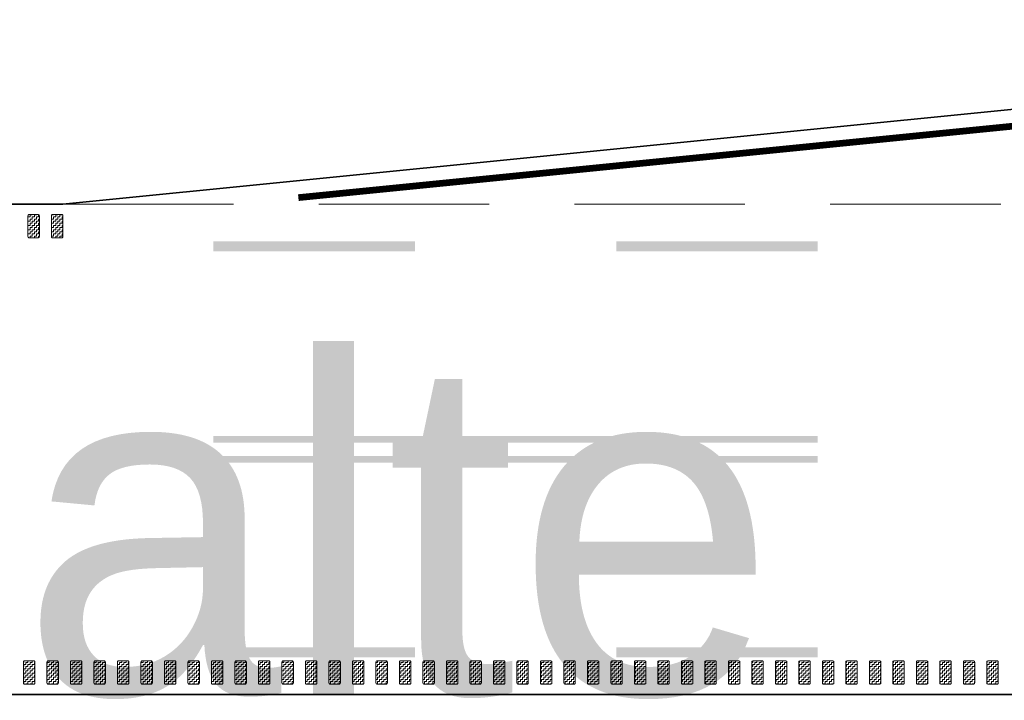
# Model space of a CAD drawing. Header units: metres. Extents: x -699 to 2316, y -1199 to 781.
# Tile 368 of 593: x 769 to 784, y -262 to -252. Entities that reach past the tile are written whole.
import ezdxf

# ---------------------------------------------------------------- set-up
doc = ezdxf.new("R2010")
doc.units = ezdxf.units.M
for name, pattern in [('HIDDENX2', [19.05, 12.7, -6.35]), ('VW-3-3_STREEP', [6, 3, -3]), ('VW-9-3_STREEP', [12, 9, -3])]:
    doc.linetypes.add(name, pattern=pattern)
for name, color, linetype, lineweight in [('N-WA-VW-MARKERING_DYNAMISCH-G', 7, 'Continuous', 35), ('N-WE-VH-KANTVERHARDING-G', 210, 'Continuous', 35), ('N-WE-VW-MARKERING_LANGS_STREEP_33-G', 7, 'VW-3-3_STREEP', 13), ('N-WE-VW-MARKERING_LANGS_STREEP_93-G', 7, 'VW-9-3_STREEP', 13), ('N-WE-VW-MARKERING_LANGS_STREEP_DOORGETROKKEN-G', 7, 'Continuous', 13)]:
    doc.layers.add(name, color=color, linetype=linetype, lineweight=lineweight)
doc.layers.add('X-XX-AL-TEKENBLAD_VIEWPORT-G', color=7, linetype='Continuous', lineweight=18, plot=False)
doc.styles.add('ariel', font='arial.ttf')
pattern_1 = [(180, (0, 0), (-0.03175, -0.03175), [0.03175, -0.03175]), (270, (-0.03175, 0), (0.03175, -0.03175), [0.03175, -0.03175])]

msp = doc.modelspace()

# ---------------------------------------------------------------- hatches: boundary and pattern name
at = {"layer": 'N-WA-VW-MARKERING_DYNAMISCH-G', "lineweight": 9}
h = msp.add_hatch(dxfattribs=at)
h.set_pattern_fill('ZIGZAG', color=8, scale=0.01, angle=180, style=0)
h.set_pattern_definition(pattern_1)
edge = h.paths.add_edge_path()
edge.add_line((769.0688, -255.2327), (769.1988, -255.2327))
edge.add_arc((769.1988, -255.2127), 0.02, 270, 360)
edge.add_line((769.2188, -255.2127), (769.2188, -254.9027))
edge.add_arc((769.1988, -254.9027), 0.02, 0, 90)
edge.add_line((769.1988, -254.8827), (769.0688, -254.8827))
edge.add_arc((769.0688, -254.9027), 0.02, 90, 180)
edge.add_line((769.0488, -254.9027), (769.0488, -255.2127))
edge.add_arc((769.0688, -255.2127), 0.02, 180, 270)
h = msp.add_hatch(dxfattribs=at)
h.set_pattern_fill('ZIGZAG', color=8, scale=0.01, angle=180, style=0)
h.set_pattern_definition(pattern_1)
edge = h.paths.add_edge_path()
edge.add_line((769.4188, -255.2327), (769.5488, -255.2327))
edge.add_arc((769.5488, -255.2127), 0.02, 270, 360)
edge.add_line((769.5688, -255.2127), (769.5688, -254.9027))
edge.add_arc((769.5488, -254.9027), 0.02, 0, 90)
edge.add_line((769.5488, -254.8827), (769.4188, -254.8827))
edge.add_arc((769.4188, -254.9027), 0.02, 90, 180)
edge.add_line((769.3988, -254.9027), (769.3988, -255.2127))
edge.add_arc((769.4188, -255.2127), 0.02, 180, 270)
h = msp.add_hatch(dxfattribs=at)
h.set_pattern_fill('ZIGZAG', color=8, scale=0.01, angle=180, style=0)
h.set_pattern_definition(pattern_1)
edge = h.paths.add_edge_path()
edge.add_line((769.0017, -261.5327), (769.1317, -261.5327))
edge.add_arc((769.1317, -261.5527), 0.02, 0, 90, ccw=False)
edge.add_line((769.1517, -261.5527), (769.1517, -261.8627))
edge.add_arc((769.1317, -261.8627), 0.02, 270, 360, ccw=False)
edge.add_line((769.1317, -261.8827), (769.0017, -261.8827))
edge.add_arc((769.0017, -261.8627), 0.02, 180, 270, ccw=False)
edge.add_line((768.9817, -261.8627), (768.9817, -261.5527))
edge.add_arc((769.0017, -261.5527), 0.02, 90, 180, ccw=False)
h = msp.add_hatch(dxfattribs=at)
h.set_pattern_fill('ZIGZAG', color=8, scale=0.01, angle=180, style=0)
h.set_pattern_definition(pattern_1)
edge = h.paths.add_edge_path()
edge.add_line((769.3517, -261.5327), (769.4817, -261.5327))
edge.add_arc((769.4817, -261.5527), 0.02, 0, 90, ccw=False)
edge.add_line((769.5017, -261.5527), (769.5017, -261.8627))
edge.add_arc((769.4817, -261.8627), 0.02, 270, 360, ccw=False)
edge.add_line((769.4817, -261.8827), (769.3517, -261.8827))
edge.add_arc((769.3517, -261.8627), 0.02, 180, 270, ccw=False)
edge.add_line((769.3317, -261.8627), (769.3317, -261.5527))
edge.add_arc((769.3517, -261.5527), 0.02, 90, 180, ccw=False)
h = msp.add_hatch(dxfattribs=at)
h.set_pattern_fill('ZIGZAG', color=8, scale=0.01, angle=180, style=0)
h.set_pattern_definition(pattern_1)
edge = h.paths.add_edge_path()
edge.add_line((769.7017, -261.5327), (769.8317, -261.5327))
edge.add_arc((769.8317, -261.5527), 0.02, 0, 90, ccw=False)
edge.add_line((769.8517, -261.5527), (769.8517, -261.8627))
edge.add_arc((769.8317, -261.8627), 0.02, 270, 360, ccw=False)
edge.add_line((769.8317, -261.8827), (769.7017, -261.8827))
edge.add_arc((769.7017, -261.8627), 0.02, 180, 270, ccw=False)
edge.add_line((769.6817, -261.8627), (769.6817, -261.5527))
edge.add_arc((769.7017, -261.5527), 0.02, 90, 180, ccw=False)
h = msp.add_hatch(dxfattribs=at)
h.set_pattern_fill('ZIGZAG', color=8, scale=0.01, angle=180, style=0)
h.set_pattern_definition(pattern_1)
edge = h.paths.add_edge_path()
edge.add_line((770.0517, -261.5327), (770.1817, -261.5327))
edge.add_arc((770.1817, -261.5527), 0.02, 0, 90, ccw=False)
edge.add_line((770.2017, -261.5527), (770.2017, -261.8627))
edge.add_arc((770.1817, -261.8627), 0.02, 270, 360, ccw=False)
edge.add_line((770.1817, -261.8827), (770.0517, -261.8827))
edge.add_arc((770.0517, -261.8627), 0.02, 180, 270, ccw=False)
edge.add_line((770.0317, -261.8627), (770.0317, -261.5527))
edge.add_arc((770.0517, -261.5527), 0.02, 90, 180, ccw=False)
h = msp.add_hatch(dxfattribs=at)
h.set_pattern_fill('ZIGZAG', color=8, scale=0.01, angle=180, style=0)
h.set_pattern_definition(pattern_1)
edge = h.paths.add_edge_path()
edge.add_line((770.4017, -261.5327), (770.5317, -261.5327))
edge.add_arc((770.5317, -261.5527), 0.02, 0, 90, ccw=False)
edge.add_line((770.5517, -261.5527), (770.5517, -261.8627))
edge.add_arc((770.5317, -261.8627), 0.02, 270, 360, ccw=False)
edge.add_line((770.5317, -261.8827), (770.4017, -261.8827))
edge.add_arc((770.4017, -261.8627), 0.02, 180, 270, ccw=False)
edge.add_line((770.3817, -261.8627), (770.3817, -261.5527))
edge.add_arc((770.4017, -261.5527), 0.02, 90, 180, ccw=False)
h = msp.add_hatch(dxfattribs=at)
h.set_pattern_fill('ZIGZAG', color=8, scale=0.01, angle=180, style=0)
h.set_pattern_definition(pattern_1)
edge = h.paths.add_edge_path()
edge.add_line((770.7517, -261.5327), (770.8817, -261.5327))
edge.add_arc((770.8817, -261.5527), 0.02, 0, 90, ccw=False)
edge.add_line((770.9017, -261.5527), (770.9017, -261.8627))
edge.add_arc((770.8817, -261.8627), 0.02, 270, 360, ccw=False)
edge.add_line((770.8817, -261.8827), (770.7517, -261.8827))
edge.add_arc((770.7517, -261.8627), 0.02, 180, 270, ccw=False)
edge.add_line((770.7317, -261.8627), (770.7317, -261.5527))
edge.add_arc((770.7517, -261.5527), 0.02, 90, 180, ccw=False)
h = msp.add_hatch(dxfattribs=at)
h.set_pattern_fill('ZIGZAG', color=8, scale=0.01, angle=180, style=0)
h.set_pattern_definition(pattern_1)
edge = h.paths.add_edge_path()
edge.add_line((771.1017, -261.5327), (771.2317, -261.5327))
edge.add_arc((771.2317, -261.5527), 0.02, 0, 90, ccw=False)
edge.add_line((771.2517, -261.5527), (771.2517, -261.8627))
edge.add_arc((771.2317, -261.8627), 0.02, 270, 360, ccw=False)
edge.add_line((771.2317, -261.8827), (771.1017, -261.8827))
edge.add_arc((771.1017, -261.8627), 0.02, 180, 270, ccw=False)
edge.add_line((771.0817, -261.8627), (771.0817, -261.5527))
edge.add_arc((771.1017, -261.5527), 0.02, 90, 180, ccw=False)
h = msp.add_hatch(dxfattribs=at)
h.set_pattern_fill('ZIGZAG', color=8, scale=0.01, angle=180, style=0)
h.set_pattern_definition(pattern_1)
edge = h.paths.add_edge_path()
edge.add_line((771.4517, -261.5327), (771.5817, -261.5327))
edge.add_arc((771.5817, -261.5527), 0.02, 0, 90, ccw=False)
edge.add_line((771.6017, -261.5527), (771.6017, -261.8627))
edge.add_arc((771.5817, -261.8627), 0.02, 270, 360, ccw=False)
edge.add_line((771.5817, -261.8827), (771.4517, -261.8827))
edge.add_arc((771.4517, -261.8627), 0.02, 180, 270, ccw=False)
edge.add_line((771.4317, -261.8627), (771.4317, -261.5527))
edge.add_arc((771.4517, -261.5527), 0.02, 90, 180, ccw=False)
h = msp.add_hatch(dxfattribs=at)
h.set_pattern_fill('ZIGZAG', color=8, scale=0.01, angle=180, style=0)
h.set_pattern_definition(pattern_1)
edge = h.paths.add_edge_path()
edge.add_line((771.8017, -261.5327), (771.9317, -261.5327))
edge.add_arc((771.9317, -261.5527), 0.02, 0, 90, ccw=False)
edge.add_line((771.9517, -261.5527), (771.9517, -261.8627))
edge.add_arc((771.9317, -261.8627), 0.02, 270, 360, ccw=False)
edge.add_line((771.9317, -261.8827), (771.8017, -261.8827))
edge.add_arc((771.8017, -261.8627), 0.02, 180, 270, ccw=False)
edge.add_line((771.7817, -261.8627), (771.7817, -261.5527))
edge.add_arc((771.8017, -261.5527), 0.02, 90, 180, ccw=False)
h = msp.add_hatch(dxfattribs=at)
h.set_pattern_fill('ZIGZAG', color=8, scale=0.01, angle=180, style=0)
h.set_pattern_definition(pattern_1)
edge = h.paths.add_edge_path()
edge.add_line((772.1517, -261.5327), (772.2817, -261.5327))
edge.add_arc((772.2817, -261.5527), 0.02, 0, 90, ccw=False)
edge.add_line((772.3017, -261.5527), (772.3017, -261.8627))
edge.add_arc((772.2817, -261.8627), 0.02, 270, 360, ccw=False)
edge.add_line((772.2817, -261.8827), (772.1517, -261.8827))
edge.add_arc((772.1517, -261.8627), 0.02, 180, 270, ccw=False)
edge.add_line((772.1317, -261.8627), (772.1317, -261.5527))
edge.add_arc((772.1517, -261.5527), 0.02, 90, 180, ccw=False)
h = msp.add_hatch(dxfattribs=at)
h.set_pattern_fill('ZIGZAG', color=8, scale=0.01, angle=180, style=0)
h.set_pattern_definition(pattern_1)
edge = h.paths.add_edge_path()
edge.add_line((772.5017, -261.5327), (772.6317, -261.5327))
edge.add_arc((772.6317, -261.5527), 0.02, 0, 90, ccw=False)
edge.add_line((772.6517, -261.5527), (772.6517, -261.8627))
edge.add_arc((772.6317, -261.8627), 0.02, 270, 360, ccw=False)
edge.add_line((772.6317, -261.8827), (772.5017, -261.8827))
edge.add_arc((772.5017, -261.8627), 0.02, 180, 270, ccw=False)
edge.add_line((772.4817, -261.8627), (772.4817, -261.5527))
edge.add_arc((772.5017, -261.5527), 0.02, 90, 180, ccw=False)
h = msp.add_hatch(dxfattribs=at)
h.set_pattern_fill('ZIGZAG', color=8, scale=0.01, angle=180, style=0)
h.set_pattern_definition(pattern_1)
edge = h.paths.add_edge_path()
edge.add_line((772.8517, -261.5327), (772.9817, -261.5327))
edge.add_arc((772.9817, -261.5527), 0.02, 0, 90, ccw=False)
edge.add_line((773.0017, -261.5527), (773.0017, -261.8627))
edge.add_arc((772.9817, -261.8627), 0.02, 270, 360, ccw=False)
edge.add_line((772.9817, -261.8827), (772.8517, -261.8827))
edge.add_arc((772.8517, -261.8627), 0.02, 180, 270, ccw=False)
edge.add_line((772.8317, -261.8627), (772.8317, -261.5527))
edge.add_arc((772.8517, -261.5527), 0.02, 90, 180, ccw=False)
h = msp.add_hatch(dxfattribs=at)
h.set_pattern_fill('ZIGZAG', color=8, scale=0.01, angle=180, style=0)
h.set_pattern_definition(pattern_1)
edge = h.paths.add_edge_path()
edge.add_line((773.2017, -261.5327), (773.3317, -261.5327))
edge.add_arc((773.3317, -261.5527), 0.02, 0, 90, ccw=False)
edge.add_line((773.3517, -261.5527), (773.3517, -261.8627))
edge.add_arc((773.3317, -261.8627), 0.02, 270, 360, ccw=False)
edge.add_line((773.3317, -261.8827), (773.2017, -261.8827))
edge.add_arc((773.2017, -261.8627), 0.02, 180, 270, ccw=False)
edge.add_line((773.1817, -261.8627), (773.1817, -261.5527))
edge.add_arc((773.2017, -261.5527), 0.02, 90, 180, ccw=False)
h = msp.add_hatch(dxfattribs=at)
h.set_pattern_fill('ZIGZAG', color=8, scale=0.01, angle=180, style=0)
h.set_pattern_definition(pattern_1)
edge = h.paths.add_edge_path()
edge.add_line((773.5517, -261.5327), (773.6817, -261.5327))
edge.add_arc((773.6817, -261.5527), 0.02, 0, 90, ccw=False)
edge.add_line((773.7017, -261.5527), (773.7017, -261.8627))
edge.add_arc((773.6817, -261.8627), 0.02, 270, 360, ccw=False)
edge.add_line((773.6817, -261.8827), (773.5517, -261.8827))
edge.add_arc((773.5517, -261.8627), 0.02, 180, 270, ccw=False)
edge.add_line((773.5317, -261.8627), (773.5317, -261.5527))
edge.add_arc((773.5517, -261.5527), 0.02, 90, 180, ccw=False)
h = msp.add_hatch(dxfattribs=at)
h.set_pattern_fill('ZIGZAG', color=8, scale=0.01, angle=180, style=0)
h.set_pattern_definition(pattern_1)
edge = h.paths.add_edge_path()
edge.add_line((773.9017, -261.5327), (774.0317, -261.5327))
edge.add_arc((774.0317, -261.5527), 0.02, 0, 90, ccw=False)
edge.add_line((774.0517, -261.5527), (774.0517, -261.8627))
edge.add_arc((774.0317, -261.8627), 0.02, 270, 360, ccw=False)
edge.add_line((774.0317, -261.8827), (773.9017, -261.8827))
edge.add_arc((773.9017, -261.8627), 0.02, 180, 270, ccw=False)
edge.add_line((773.8817, -261.8627), (773.8817, -261.5527))
edge.add_arc((773.9017, -261.5527), 0.02, 90, 180, ccw=False)
h = msp.add_hatch(dxfattribs=at)
h.set_pattern_fill('ZIGZAG', color=8, scale=0.01, angle=180, style=0)
h.set_pattern_definition(pattern_1)
edge = h.paths.add_edge_path()
edge.add_line((774.2517, -261.5327), (774.3817, -261.5327))
edge.add_arc((774.3817, -261.5527), 0.02, 0, 90, ccw=False)
edge.add_line((774.4017, -261.5527), (774.4017, -261.8627))
edge.add_arc((774.3817, -261.8627), 0.02, 270, 360, ccw=False)
edge.add_line((774.3817, -261.8827), (774.2517, -261.8827))
edge.add_arc((774.2517, -261.8627), 0.02, 180, 270, ccw=False)
edge.add_line((774.2317, -261.8627), (774.2317, -261.5527))
edge.add_arc((774.2517, -261.5527), 0.02, 90, 180, ccw=False)
h = msp.add_hatch(dxfattribs=at)
h.set_pattern_fill('ZIGZAG', color=8, scale=0.01, angle=180, style=0)
h.set_pattern_definition(pattern_1)
edge = h.paths.add_edge_path()
edge.add_line((774.6017, -261.5327), (774.7317, -261.5327))
edge.add_arc((774.7317, -261.5527), 0.02, 0, 90, ccw=False)
edge.add_line((774.7517, -261.5527), (774.7517, -261.8627))
edge.add_arc((774.7317, -261.8627), 0.02, 270, 360, ccw=False)
edge.add_line((774.7317, -261.8827), (774.6017, -261.8827))
edge.add_arc((774.6017, -261.8627), 0.02, 180, 270, ccw=False)
edge.add_line((774.5817, -261.8627), (774.5817, -261.5527))
edge.add_arc((774.6017, -261.5527), 0.02, 90, 180, ccw=False)
h = msp.add_hatch(dxfattribs=at)
h.set_pattern_fill('ZIGZAG', color=8, scale=0.01, angle=180, style=0)
h.set_pattern_definition(pattern_1)
edge = h.paths.add_edge_path()
edge.add_line((774.9517, -261.5327), (775.0817, -261.5327))
edge.add_arc((775.0817, -261.5527), 0.02, 0, 90, ccw=False)
edge.add_line((775.1017, -261.5527), (775.1017, -261.8627))
edge.add_arc((775.0817, -261.8627), 0.02, 270, 360, ccw=False)
edge.add_line((775.0817, -261.8827), (774.9517, -261.8827))
edge.add_arc((774.9517, -261.8627), 0.02, 180, 270, ccw=False)
edge.add_line((774.9317, -261.8627), (774.9317, -261.5527))
edge.add_arc((774.9517, -261.5527), 0.02, 90, 180, ccw=False)
h = msp.add_hatch(dxfattribs=at)
h.set_pattern_fill('ZIGZAG', color=8, scale=0.01, angle=180, style=0)
h.set_pattern_definition(pattern_1)
edge = h.paths.add_edge_path()
edge.add_line((775.3017, -261.5327), (775.4317, -261.5327))
edge.add_arc((775.4317, -261.5527), 0.02, 0, 90, ccw=False)
edge.add_line((775.4517, -261.5527), (775.4517, -261.8627))
edge.add_arc((775.4317, -261.8627), 0.02, 270, 360, ccw=False)
edge.add_line((775.4317, -261.8827), (775.3017, -261.8827))
edge.add_arc((775.3017, -261.8627), 0.02, 180, 270, ccw=False)
edge.add_line((775.2817, -261.8627), (775.2817, -261.5527))
edge.add_arc((775.3017, -261.5527), 0.02, 90, 180, ccw=False)
h = msp.add_hatch(dxfattribs=at)
h.set_pattern_fill('ZIGZAG', color=8, scale=0.01, angle=180, style=0)
h.set_pattern_definition(pattern_1)
edge = h.paths.add_edge_path()
edge.add_line((775.6517, -261.5327), (775.7817, -261.5327))
edge.add_arc((775.7817, -261.5527), 0.02, 0, 90, ccw=False)
edge.add_line((775.8017, -261.5527), (775.8017, -261.8627))
edge.add_arc((775.7817, -261.8627), 0.02, 270, 360, ccw=False)
edge.add_line((775.7817, -261.8827), (775.6517, -261.8827))
edge.add_arc((775.6517, -261.8627), 0.02, 180, 270, ccw=False)
edge.add_line((775.6317, -261.8627), (775.6317, -261.5527))
edge.add_arc((775.6517, -261.5527), 0.02, 90, 180, ccw=False)
h = msp.add_hatch(dxfattribs=at)
h.set_pattern_fill('ZIGZAG', color=8, scale=0.01, angle=180, style=0)
h.set_pattern_definition(pattern_1)
edge = h.paths.add_edge_path()
edge.add_line((776.0017, -261.5327), (776.1317, -261.5327))
edge.add_arc((776.1317, -261.5527), 0.02, 0, 90, ccw=False)
edge.add_line((776.1517, -261.5527), (776.1517, -261.8627))
edge.add_arc((776.1317, -261.8627), 0.02, 270, 360, ccw=False)
edge.add_line((776.1317, -261.8827), (776.0017, -261.8827))
edge.add_arc((776.0017, -261.8627), 0.02, 180, 270, ccw=False)
edge.add_line((775.9817, -261.8627), (775.9817, -261.5527))
edge.add_arc((776.0017, -261.5527), 0.02, 90, 180, ccw=False)
h = msp.add_hatch(dxfattribs=at)
h.set_pattern_fill('ZIGZAG', color=8, scale=0.01, angle=180, style=0)
h.set_pattern_definition(pattern_1)
edge = h.paths.add_edge_path()
edge.add_line((776.3517, -261.5327), (776.4817, -261.5327))
edge.add_arc((776.4817, -261.5527), 0.02, 0, 90, ccw=False)
edge.add_line((776.5017, -261.5527), (776.5017, -261.8627))
edge.add_arc((776.4817, -261.8627), 0.02, 270, 360, ccw=False)
edge.add_line((776.4817, -261.8827), (776.3517, -261.8827))
edge.add_arc((776.3517, -261.8627), 0.02, 180, 270, ccw=False)
edge.add_line((776.3317, -261.8627), (776.3317, -261.5527))
edge.add_arc((776.3517, -261.5527), 0.02, 90, 180, ccw=False)
h = msp.add_hatch(dxfattribs=at)
h.set_pattern_fill('ZIGZAG', color=8, scale=0.01, angle=180, style=0)
h.set_pattern_definition(pattern_1)
edge = h.paths.add_edge_path()
edge.add_line((776.7017, -261.5327), (776.8317, -261.5327))
edge.add_arc((776.8317, -261.5527), 0.02, 0, 90, ccw=False)
edge.add_line((776.8517, -261.5527), (776.8517, -261.8627))
edge.add_arc((776.8317, -261.8627), 0.02, 270, 360, ccw=False)
edge.add_line((776.8317, -261.8827), (776.7017, -261.8827))
edge.add_arc((776.7017, -261.8627), 0.02, 180, 270, ccw=False)
edge.add_line((776.6817, -261.8627), (776.6817, -261.5527))
edge.add_arc((776.7017, -261.5527), 0.02, 90, 180, ccw=False)
h = msp.add_hatch(dxfattribs=at)
h.set_pattern_fill('ZIGZAG', color=8, scale=0.01, angle=180, style=0)
h.set_pattern_definition(pattern_1)
edge = h.paths.add_edge_path()
edge.add_line((777.0517, -261.5327), (777.1817, -261.5327))
edge.add_arc((777.1817, -261.5527), 0.02, 0, 90, ccw=False)
edge.add_line((777.2017, -261.5527), (777.2017, -261.8627))
edge.add_arc((777.1817, -261.8627), 0.02, 270, 360, ccw=False)
edge.add_line((777.1817, -261.8827), (777.0517, -261.8827))
edge.add_arc((777.0517, -261.8627), 0.02, 180, 270, ccw=False)
edge.add_line((777.0317, -261.8627), (777.0317, -261.5527))
edge.add_arc((777.0517, -261.5527), 0.02, 90, 180, ccw=False)
h = msp.add_hatch(dxfattribs=at)
h.set_pattern_fill('ZIGZAG', color=8, scale=0.01, angle=180, style=0)
h.set_pattern_definition(pattern_1)
edge = h.paths.add_edge_path()
edge.add_line((777.4017, -261.5327), (777.5317, -261.5327))
edge.add_arc((777.5317, -261.5527), 0.02, 0, 90, ccw=False)
edge.add_line((777.5517, -261.5527), (777.5517, -261.8627))
edge.add_arc((777.5317, -261.8627), 0.02, 270, 360, ccw=False)
edge.add_line((777.5317, -261.8827), (777.4017, -261.8827))
edge.add_arc((777.4017, -261.8627), 0.02, 180, 270, ccw=False)
edge.add_line((777.3817, -261.8627), (777.3817, -261.5527))
edge.add_arc((777.4017, -261.5527), 0.02, 90, 180, ccw=False)
h = msp.add_hatch(dxfattribs=at)
h.set_pattern_fill('ZIGZAG', color=8, scale=0.01, angle=180, style=0)
h.set_pattern_definition(pattern_1)
edge = h.paths.add_edge_path()
edge.add_line((777.7517, -261.5327), (777.8817, -261.5327))
edge.add_arc((777.8817, -261.5527), 0.02, 0, 90, ccw=False)
edge.add_line((777.9017, -261.5527), (777.9017, -261.8627))
edge.add_arc((777.8817, -261.8627), 0.02, 270, 360, ccw=False)
edge.add_line((777.8817, -261.8827), (777.7517, -261.8827))
edge.add_arc((777.7517, -261.8627), 0.02, 180, 270, ccw=False)
edge.add_line((777.7317, -261.8627), (777.7317, -261.5527))
edge.add_arc((777.7517, -261.5527), 0.02, 90, 180, ccw=False)
h = msp.add_hatch(dxfattribs=at)
h.set_pattern_fill('ZIGZAG', color=8, scale=0.01, angle=180, style=0)
h.set_pattern_definition(pattern_1)
edge = h.paths.add_edge_path()
edge.add_line((778.1017, -261.5327), (778.2317, -261.5327))
edge.add_arc((778.2317, -261.5527), 0.02, 0, 90, ccw=False)
edge.add_line((778.2517, -261.5527), (778.2517, -261.8627))
edge.add_arc((778.2317, -261.8627), 0.02, 270, 360, ccw=False)
edge.add_line((778.2317, -261.8827), (778.1017, -261.8827))
edge.add_arc((778.1017, -261.8627), 0.02, 180, 270, ccw=False)
edge.add_line((778.0817, -261.8627), (778.0817, -261.5527))
edge.add_arc((778.1017, -261.5527), 0.02, 90, 180, ccw=False)
h = msp.add_hatch(dxfattribs=at)
h.set_pattern_fill('ZIGZAG', color=8, scale=0.01, angle=180, style=0)
h.set_pattern_definition(pattern_1)
edge = h.paths.add_edge_path()
edge.add_line((778.4517, -261.5327), (778.5817, -261.5327))
edge.add_arc((778.5817, -261.5527), 0.02, 0, 90, ccw=False)
edge.add_line((778.6017, -261.5527), (778.6017, -261.8627))
edge.add_arc((778.5817, -261.8627), 0.02, 270, 360, ccw=False)
edge.add_line((778.5817, -261.8827), (778.4517, -261.8827))
edge.add_arc((778.4517, -261.8627), 0.02, 180, 270, ccw=False)
edge.add_line((778.4317, -261.8627), (778.4317, -261.5527))
edge.add_arc((778.4517, -261.5527), 0.02, 90, 180, ccw=False)
h = msp.add_hatch(dxfattribs=at)
h.set_pattern_fill('ZIGZAG', color=8, scale=0.01, angle=180, style=0)
h.set_pattern_definition(pattern_1)
edge = h.paths.add_edge_path()
edge.add_line((778.8017, -261.5327), (778.9317, -261.5327))
edge.add_arc((778.9317, -261.5527), 0.02, 0, 90, ccw=False)
edge.add_line((778.9517, -261.5527), (778.9517, -261.8627))
edge.add_arc((778.9317, -261.8627), 0.02, 270, 360, ccw=False)
edge.add_line((778.9317, -261.8827), (778.8017, -261.8827))
edge.add_arc((778.8017, -261.8627), 0.02, 180, 270, ccw=False)
edge.add_line((778.7817, -261.8627), (778.7817, -261.5527))
edge.add_arc((778.8017, -261.5527), 0.02, 90, 180, ccw=False)
h = msp.add_hatch(dxfattribs=at)
h.set_pattern_fill('ZIGZAG', color=8, scale=0.01, angle=180, style=0)
h.set_pattern_definition(pattern_1)
edge = h.paths.add_edge_path()
edge.add_line((779.1517, -261.5327), (779.2817, -261.5327))
edge.add_arc((779.2817, -261.5527), 0.02, 0, 90, ccw=False)
edge.add_line((779.3017, -261.5527), (779.3017, -261.8627))
edge.add_arc((779.2817, -261.8627), 0.02, 270, 360, ccw=False)
edge.add_line((779.2817, -261.8827), (779.1517, -261.8827))
edge.add_arc((779.1517, -261.8627), 0.02, 180, 270, ccw=False)
edge.add_line((779.1317, -261.8627), (779.1317, -261.5527))
edge.add_arc((779.1517, -261.5527), 0.02, 90, 180, ccw=False)
h = msp.add_hatch(dxfattribs=at)
h.set_pattern_fill('ZIGZAG', color=8, scale=0.01, angle=180, style=0)
h.set_pattern_definition(pattern_1)
edge = h.paths.add_edge_path()
edge.add_line((779.5017, -261.5327), (779.6317, -261.5327))
edge.add_arc((779.6317, -261.5527), 0.02, 0, 90, ccw=False)
edge.add_line((779.6517, -261.5527), (779.6517, -261.8627))
edge.add_arc((779.6317, -261.8627), 0.02, 270, 360, ccw=False)
edge.add_line((779.6317, -261.8827), (779.5017, -261.8827))
edge.add_arc((779.5017, -261.8627), 0.02, 180, 270, ccw=False)
edge.add_line((779.4817, -261.8627), (779.4817, -261.5527))
edge.add_arc((779.5017, -261.5527), 0.02, 90, 180, ccw=False)
h = msp.add_hatch(dxfattribs=at)
h.set_pattern_fill('ZIGZAG', color=8, scale=0.01, angle=180, style=0)
h.set_pattern_definition(pattern_1)
edge = h.paths.add_edge_path()
edge.add_line((779.8517, -261.5327), (779.9817, -261.5327))
edge.add_arc((779.9817, -261.5527), 0.02, 0, 90, ccw=False)
edge.add_line((780.0017, -261.5527), (780.0017, -261.8627))
edge.add_arc((779.9817, -261.8627), 0.02, 270, 360, ccw=False)
edge.add_line((779.9817, -261.8827), (779.8517, -261.8827))
edge.add_arc((779.8517, -261.8627), 0.02, 180, 270, ccw=False)
edge.add_line((779.8317, -261.8627), (779.8317, -261.5527))
edge.add_arc((779.8517, -261.5527), 0.02, 90, 180, ccw=False)
h = msp.add_hatch(dxfattribs=at)
h.set_pattern_fill('ZIGZAG', color=8, scale=0.01, angle=180, style=0)
h.set_pattern_definition(pattern_1)
edge = h.paths.add_edge_path()
edge.add_line((780.2017, -261.5327), (780.3317, -261.5327))
edge.add_arc((780.3317, -261.5527), 0.02, 0, 90, ccw=False)
edge.add_line((780.3517, -261.5527), (780.3517, -261.8627))
edge.add_arc((780.3317, -261.8627), 0.02, 270, 360, ccw=False)
edge.add_line((780.3317, -261.8827), (780.2017, -261.8827))
edge.add_arc((780.2017, -261.8627), 0.02, 180, 270, ccw=False)
edge.add_line((780.1817, -261.8627), (780.1817, -261.5527))
edge.add_arc((780.2017, -261.5527), 0.02, 90, 180, ccw=False)
h = msp.add_hatch(dxfattribs=at)
h.set_pattern_fill('ZIGZAG', color=8, scale=0.01, angle=180, style=0)
h.set_pattern_definition(pattern_1)
edge = h.paths.add_edge_path()
edge.add_line((780.5517, -261.5327), (780.6817, -261.5327))
edge.add_arc((780.6817, -261.5527), 0.02, 0, 90, ccw=False)
edge.add_line((780.7017, -261.5527), (780.7017, -261.8627))
edge.add_arc((780.6817, -261.8627), 0.02, 270, 360, ccw=False)
edge.add_line((780.6817, -261.8827), (780.5517, -261.8827))
edge.add_arc((780.5517, -261.8627), 0.02, 180, 270, ccw=False)
edge.add_line((780.5317, -261.8627), (780.5317, -261.5527))
edge.add_arc((780.5517, -261.5527), 0.02, 90, 180, ccw=False)
h = msp.add_hatch(dxfattribs=at)
h.set_pattern_fill('ZIGZAG', color=8, scale=0.01, angle=180, style=0)
h.set_pattern_definition(pattern_1)
edge = h.paths.add_edge_path()
edge.add_line((780.9017, -261.5327), (781.0317, -261.5327))
edge.add_arc((781.0317, -261.5527), 0.02, 0, 90, ccw=False)
edge.add_line((781.0517, -261.5527), (781.0517, -261.8627))
edge.add_arc((781.0317, -261.8627), 0.02, 270, 360, ccw=False)
edge.add_line((781.0317, -261.8827), (780.9017, -261.8827))
edge.add_arc((780.9017, -261.8627), 0.02, 180, 270, ccw=False)
edge.add_line((780.8817, -261.8627), (780.8817, -261.5527))
edge.add_arc((780.9017, -261.5527), 0.02, 90, 180, ccw=False)
h = msp.add_hatch(dxfattribs=at)
h.set_pattern_fill('ZIGZAG', color=8, scale=0.01, angle=180, style=0)
h.set_pattern_definition(pattern_1)
edge = h.paths.add_edge_path()
edge.add_line((781.2517, -261.5327), (781.3817, -261.5327))
edge.add_arc((781.3817, -261.5527), 0.02, 0, 90, ccw=False)
edge.add_line((781.4017, -261.5527), (781.4017, -261.8627))
edge.add_arc((781.3817, -261.8627), 0.02, 270, 360, ccw=False)
edge.add_line((781.3817, -261.8827), (781.2517, -261.8827))
edge.add_arc((781.2517, -261.8627), 0.02, 180, 270, ccw=False)
edge.add_line((781.2317, -261.8627), (781.2317, -261.5527))
edge.add_arc((781.2517, -261.5527), 0.02, 90, 180, ccw=False)
h = msp.add_hatch(dxfattribs=at)
h.set_pattern_fill('ZIGZAG', color=8, scale=0.01, angle=180, style=0)
h.set_pattern_definition(pattern_1)
edge = h.paths.add_edge_path()
edge.add_line((781.6017, -261.5327), (781.7317, -261.5327))
edge.add_arc((781.7317, -261.5527), 0.02, 0, 90, ccw=False)
edge.add_line((781.7517, -261.5527), (781.7517, -261.8627))
edge.add_arc((781.7317, -261.8627), 0.02, 270, 360, ccw=False)
edge.add_line((781.7317, -261.8827), (781.6017, -261.8827))
edge.add_arc((781.6017, -261.8627), 0.02, 180, 270, ccw=False)
edge.add_line((781.5817, -261.8627), (781.5817, -261.5527))
edge.add_arc((781.6017, -261.5527), 0.02, 90, 180, ccw=False)
h = msp.add_hatch(dxfattribs=at)
h.set_pattern_fill('ZIGZAG', color=8, scale=0.01, angle=180, style=0)
h.set_pattern_definition(pattern_1)
edge = h.paths.add_edge_path()
edge.add_line((781.9517, -261.5327), (782.0817, -261.5327))
edge.add_arc((782.0817, -261.5527), 0.02, 0, 90, ccw=False)
edge.add_line((782.1017, -261.5527), (782.1017, -261.8627))
edge.add_arc((782.0817, -261.8627), 0.02, 270, 360, ccw=False)
edge.add_line((782.0817, -261.8827), (781.9517, -261.8827))
edge.add_arc((781.9517, -261.8627), 0.02, 180, 270, ccw=False)
edge.add_line((781.9317, -261.8627), (781.9317, -261.5527))
edge.add_arc((781.9517, -261.5527), 0.02, 90, 180, ccw=False)
h = msp.add_hatch(dxfattribs=at)
h.set_pattern_fill('ZIGZAG', color=8, scale=0.01, angle=180, style=0)
h.set_pattern_definition(pattern_1)
edge = h.paths.add_edge_path()
edge.add_line((782.3017, -261.5327), (782.4317, -261.5327))
edge.add_arc((782.4317, -261.5527), 0.02, 0, 90, ccw=False)
edge.add_line((782.4517, -261.5527), (782.4517, -261.8627))
edge.add_arc((782.4317, -261.8627), 0.02, 270, 360, ccw=False)
edge.add_line((782.4317, -261.8827), (782.3017, -261.8827))
edge.add_arc((782.3017, -261.8627), 0.02, 180, 270, ccw=False)
edge.add_line((782.2817, -261.8627), (782.2817, -261.5527))
edge.add_arc((782.3017, -261.5527), 0.02, 90, 180, ccw=False)
h = msp.add_hatch(dxfattribs=at)
h.set_pattern_fill('ZIGZAG', color=8, scale=0.01, angle=180, style=0)
h.set_pattern_definition(pattern_1)
edge = h.paths.add_edge_path()
edge.add_line((782.6517, -261.5327), (782.7817, -261.5327))
edge.add_arc((782.7817, -261.5527), 0.02, 0, 90, ccw=False)
edge.add_line((782.8017, -261.5527), (782.8017, -261.8627))
edge.add_arc((782.7817, -261.8627), 0.02, 270, 360, ccw=False)
edge.add_line((782.7817, -261.8827), (782.6517, -261.8827))
edge.add_arc((782.6517, -261.8627), 0.02, 180, 270, ccw=False)
edge.add_line((782.6317, -261.8627), (782.6317, -261.5527))
edge.add_arc((782.6517, -261.5527), 0.02, 90, 180, ccw=False)
h = msp.add_hatch(dxfattribs=at)
h.set_pattern_fill('ZIGZAG', color=8, scale=0.01, angle=180, style=0)
h.set_pattern_definition(pattern_1)
edge = h.paths.add_edge_path()
edge.add_line((783.0017, -261.5327), (783.1317, -261.5327))
edge.add_arc((783.1317, -261.5527), 0.02, 0, 90, ccw=False)
edge.add_line((783.1517, -261.5527), (783.1517, -261.8627))
edge.add_arc((783.1317, -261.8627), 0.02, 270, 360, ccw=False)
edge.add_line((783.1317, -261.8827), (783.0017, -261.8827))
edge.add_arc((783.0017, -261.8627), 0.02, 180, 270, ccw=False)
edge.add_line((782.9817, -261.8627), (782.9817, -261.5527))
edge.add_arc((783.0017, -261.5527), 0.02, 90, 180, ccw=False)
h = msp.add_hatch(dxfattribs=at)
h.set_pattern_fill('ZIGZAG', color=8, scale=0.01, angle=180, style=0)
h.set_pattern_definition(pattern_1)
edge = h.paths.add_edge_path()
edge.add_line((783.3517, -261.5327), (783.4817, -261.5327))
edge.add_arc((783.4817, -261.5527), 0.02, 0, 90, ccw=False)
edge.add_line((783.5017, -261.5527), (783.5017, -261.8627))
edge.add_arc((783.4817, -261.8627), 0.02, 270, 360, ccw=False)
edge.add_line((783.4817, -261.8827), (783.3517, -261.8827))
edge.add_arc((783.3517, -261.8627), 0.02, 180, 270, ccw=False)
edge.add_line((783.3317, -261.8627), (783.3317, -261.5527))
edge.add_arc((783.3517, -261.5527), 0.02, 90, 180, ccw=False)

# ---------------------------------------------------------------- linework, layer by layer
at = {"layer": 'N-WA-VW-MARKERING_DYNAMISCH-G', "color": 8, "lineweight": 9}
for points in [[(769.0688, -255.2327), (769.1988, -255.2327, 0.4142136), (769.2188, -255.2127), (769.2188, -254.9027, 0.4142136), (769.1988, -254.8827), (769.0688, -254.8827, 0.4142136), (769.0488, -254.9027), (769.0488, -255.2127, 0.4142136)], [(769.4188, -255.2327), (769.5488, -255.2327, 0.4142136), (769.5688, -255.2127), (769.5688, -254.9027, 0.4142136), (769.5488, -254.8827), (769.4188, -254.8827, 0.4142136), (769.3988, -254.9027), (769.3988, -255.2127, 0.4142136)], [(769.0017, -261.5327), (769.1317, -261.5327, -0.4142136), (769.1517, -261.5527), (769.1517, -261.8627, -0.4142136), (769.1317, -261.8827), (769.0017, -261.8827, -0.4142136), (768.9817, -261.8627), (768.9817, -261.5527, -0.4142136)], [(769.3517, -261.5327), (769.4817, -261.5327, -0.4142136), (769.5017, -261.5527), (769.5017, -261.8627, -0.4142136), (769.4817, -261.8827), (769.3517, -261.8827, -0.4142136), (769.3317, -261.8627), (769.3317, -261.5527, -0.4142136)], [(769.7017, -261.5327), (769.8317, -261.5327, -0.4142136), (769.8517, -261.5527), (769.8517, -261.8627, -0.4142136), (769.8317, -261.8827), (769.7017, -261.8827, -0.4142136), (769.6817, -261.8627), (769.6817, -261.5527, -0.4142136)], [(770.0517, -261.5327), (770.1817, -261.5327, -0.4142136), (770.2017, -261.5527), (770.2017, -261.8627, -0.4142136), (770.1817, -261.8827), (770.0517, -261.8827, -0.4142136), (770.0317, -261.8627), (770.0317, -261.5527, -0.4142136)], [(770.4017, -261.5327), (770.5317, -261.5327, -0.4142136), (770.5517, -261.5527), (770.5517, -261.8627, -0.4142136), (770.5317, -261.8827), (770.4017, -261.8827, -0.4142136), (770.3817, -261.8627), (770.3817, -261.5527, -0.4142136)], [(770.7517, -261.5327), (770.8817, -261.5327, -0.4142136), (770.9017, -261.5527), (770.9017, -261.8627, -0.4142136), (770.8817, -261.8827), (770.7517, -261.8827, -0.4142136), (770.7317, -261.8627), (770.7317, -261.5527, -0.4142136)], [(771.1017, -261.5327), (771.2317, -261.5327, -0.4142136), (771.2517, -261.5527), (771.2517, -261.8627, -0.4142136), (771.2317, -261.8827), (771.1017, -261.8827, -0.4142136), (771.0817, -261.8627), (771.0817, -261.5527, -0.4142136)], [(771.4517, -261.5327), (771.5817, -261.5327, -0.4142136), (771.6017, -261.5527), (771.6017, -261.8627, -0.4142136), (771.5817, -261.8827), (771.4517, -261.8827, -0.4142136), (771.4317, -261.8627), (771.4317, -261.5527, -0.4142136)], [(771.8017, -261.5327), (771.9317, -261.5327, -0.4142136), (771.9517, -261.5527), (771.9517, -261.8627, -0.4142136), (771.9317, -261.8827), (771.8017, -261.8827, -0.4142136), (771.7817, -261.8627), (771.7817, -261.5527, -0.4142136)], [(772.1517, -261.5327), (772.2817, -261.5327, -0.4142136), (772.3017, -261.5527), (772.3017, -261.8627, -0.4142136), (772.2817, -261.8827), (772.1517, -261.8827, -0.4142136), (772.1317, -261.8627), (772.1317, -261.5527, -0.4142136)], [(772.5017, -261.5327), (772.6317, -261.5327, -0.4142136), (772.6517, -261.5527), (772.6517, -261.8627, -0.4142136), (772.6317, -261.8827), (772.5017, -261.8827, -0.4142136), (772.4817, -261.8627), (772.4817, -261.5527, -0.4142136)], [(772.8517, -261.5327), (772.9817, -261.5327, -0.4142136), (773.0017, -261.5527), (773.0017, -261.8627, -0.4142136), (772.9817, -261.8827), (772.8517, -261.8827, -0.4142136), (772.8317, -261.8627), (772.8317, -261.5527, -0.4142136)], [(773.2017, -261.5327), (773.3317, -261.5327, -0.4142136), (773.3517, -261.5527), (773.3517, -261.8627, -0.4142136), (773.3317, -261.8827), (773.2017, -261.8827, -0.4142136), (773.1817, -261.8627), (773.1817, -261.5527, -0.4142136)], [(773.5517, -261.5327), (773.6817, -261.5327, -0.4142136), (773.7017, -261.5527), (773.7017, -261.8627, -0.4142136), (773.6817, -261.8827), (773.5517, -261.8827, -0.4142136), (773.5317, -261.8627), (773.5317, -261.5527, -0.4142136)], [(773.9017, -261.5327), (774.0317, -261.5327, -0.4142136), (774.0517, -261.5527), (774.0517, -261.8627, -0.4142136), (774.0317, -261.8827), (773.9017, -261.8827, -0.4142136), (773.8817, -261.8627), (773.8817, -261.5527, -0.4142136)], [(774.2517, -261.5327), (774.3817, -261.5327, -0.4142136), (774.4017, -261.5527), (774.4017, -261.8627, -0.4142136), (774.3817, -261.8827), (774.2517, -261.8827, -0.4142136), (774.2317, -261.8627), (774.2317, -261.5527, -0.4142136)], [(774.6017, -261.5327), (774.7317, -261.5327, -0.4142136), (774.7517, -261.5527), (774.7517, -261.8627, -0.4142136), (774.7317, -261.8827), (774.6017, -261.8827, -0.4142136), (774.5817, -261.8627), (774.5817, -261.5527, -0.4142136)], [(774.9517, -261.5327), (775.0817, -261.5327, -0.4142136), (775.1017, -261.5527), (775.1017, -261.8627, -0.4142136), (775.0817, -261.8827), (774.9517, -261.8827, -0.4142136), (774.9317, -261.8627), (774.9317, -261.5527, -0.4142136)], [(775.3017, -261.5327), (775.4317, -261.5327, -0.4142136), (775.4517, -261.5527), (775.4517, -261.8627, -0.4142136), (775.4317, -261.8827), (775.3017, -261.8827, -0.4142136), (775.2817, -261.8627), (775.2817, -261.5527, -0.4142136)], [(775.6517, -261.5327), (775.7817, -261.5327, -0.4142136), (775.8017, -261.5527), (775.8017, -261.8627, -0.4142136), (775.7817, -261.8827), (775.6517, -261.8827, -0.4142136), (775.6317, -261.8627), (775.6317, -261.5527, -0.4142136)], [(776.0017, -261.5327), (776.1317, -261.5327, -0.4142136), (776.1517, -261.5527), (776.1517, -261.8627, -0.4142136), (776.1317, -261.8827), (776.0017, -261.8827, -0.4142136), (775.9817, -261.8627), (775.9817, -261.5527, -0.4142136)], [(776.3517, -261.5327), (776.4817, -261.5327, -0.4142136), (776.5017, -261.5527), (776.5017, -261.8627, -0.4142136), (776.4817, -261.8827), (776.3517, -261.8827, -0.4142136), (776.3317, -261.8627), (776.3317, -261.5527, -0.4142136)], [(776.7017, -261.5327), (776.8317, -261.5327, -0.4142136), (776.8517, -261.5527), (776.8517, -261.8627, -0.4142136), (776.8317, -261.8827), (776.7017, -261.8827, -0.4142136), (776.6817, -261.8627), (776.6817, -261.5527, -0.4142136)], [(777.0517, -261.5327), (777.1817, -261.5327, -0.4142136), (777.2017, -261.5527), (777.2017, -261.8627, -0.4142136), (777.1817, -261.8827), (777.0517, -261.8827, -0.4142136), (777.0317, -261.8627), (777.0317, -261.5527, -0.4142136)], [(777.4017, -261.5327), (777.5317, -261.5327, -0.4142136), (777.5517, -261.5527), (777.5517, -261.8627, -0.4142136), (777.5317, -261.8827), (777.4017, -261.8827, -0.4142136), (777.3817, -261.8627), (777.3817, -261.5527, -0.4142136)], [(777.7517, -261.5327), (777.8817, -261.5327, -0.4142136), (777.9017, -261.5527), (777.9017, -261.8627, -0.4142136), (777.8817, -261.8827), (777.7517, -261.8827, -0.4142136), (777.7317, -261.8627), (777.7317, -261.5527, -0.4142136)], [(778.1017, -261.5327), (778.2317, -261.5327, -0.4142136), (778.2517, -261.5527), (778.2517, -261.8627, -0.4142136), (778.2317, -261.8827), (778.1017, -261.8827, -0.4142136), (778.0817, -261.8627), (778.0817, -261.5527, -0.4142136)], [(778.4517, -261.5327), (778.5817, -261.5327, -0.4142136), (778.6017, -261.5527), (778.6017, -261.8627, -0.4142136), (778.5817, -261.8827), (778.4517, -261.8827, -0.4142136), (778.4317, -261.8627), (778.4317, -261.5527, -0.4142136)], [(778.8017, -261.5327), (778.9317, -261.5327, -0.4142136), (778.9517, -261.5527), (778.9517, -261.8627, -0.4142136), (778.9317, -261.8827), (778.8017, -261.8827, -0.4142136), (778.7817, -261.8627), (778.7817, -261.5527, -0.4142136)], [(779.1517, -261.5327), (779.2817, -261.5327, -0.4142136), (779.3017, -261.5527), (779.3017, -261.8627, -0.4142136), (779.2817, -261.8827), (779.1517, -261.8827, -0.4142136), (779.1317, -261.8627), (779.1317, -261.5527, -0.4142136)], [(779.5017, -261.5327), (779.6317, -261.5327, -0.4142136), (779.6517, -261.5527), (779.6517, -261.8627, -0.4142136), (779.6317, -261.8827), (779.5017, -261.8827, -0.4142136), (779.4817, -261.8627), (779.4817, -261.5527, -0.4142136)], [(779.8517, -261.5327), (779.9817, -261.5327, -0.4142136), (780.0017, -261.5527), (780.0017, -261.8627, -0.4142136), (779.9817, -261.8827), (779.8517, -261.8827, -0.4142136), (779.8317, -261.8627), (779.8317, -261.5527, -0.4142136)], [(780.2017, -261.5327), (780.3317, -261.5327, -0.4142136), (780.3517, -261.5527), (780.3517, -261.8627, -0.4142136), (780.3317, -261.8827), (780.2017, -261.8827, -0.4142136), (780.1817, -261.8627), (780.1817, -261.5527, -0.4142136)], [(780.5517, -261.5327), (780.6817, -261.5327, -0.4142136), (780.7017, -261.5527), (780.7017, -261.8627, -0.4142136), (780.6817, -261.8827), (780.5517, -261.8827, -0.4142136), (780.5317, -261.8627), (780.5317, -261.5527, -0.4142136)], [(780.9017, -261.5327), (781.0317, -261.5327, -0.4142136), (781.0517, -261.5527), (781.0517, -261.8627, -0.4142136), (781.0317, -261.8827), (780.9017, -261.8827, -0.4142136), (780.8817, -261.8627), (780.8817, -261.5527, -0.4142136)], [(781.2517, -261.5327), (781.3817, -261.5327, -0.4142136), (781.4017, -261.5527), (781.4017, -261.8627, -0.4142136), (781.3817, -261.8827), (781.2517, -261.8827, -0.4142136), (781.2317, -261.8627), (781.2317, -261.5527, -0.4142136)], [(781.6017, -261.5327), (781.7317, -261.5327, -0.4142136), (781.7517, -261.5527), (781.7517, -261.8627, -0.4142136), (781.7317, -261.8827), (781.6017, -261.8827, -0.4142136), (781.5817, -261.8627), (781.5817, -261.5527, -0.4142136)], [(781.9517, -261.5327), (782.0817, -261.5327, -0.4142136), (782.1017, -261.5527), (782.1017, -261.8627, -0.4142136), (782.0817, -261.8827), (781.9517, -261.8827, -0.4142136), (781.9317, -261.8627), (781.9317, -261.5527, -0.4142136)], [(782.3017, -261.5327), (782.4317, -261.5327, -0.4142136), (782.4517, -261.5527), (782.4517, -261.8627, -0.4142136), (782.4317, -261.8827), (782.3017, -261.8827, -0.4142136), (782.2817, -261.8627), (782.2817, -261.5527, -0.4142136)], [(782.6517, -261.5327), (782.7817, -261.5327, -0.4142136), (782.8017, -261.5527), (782.8017, -261.8627, -0.4142136), (782.7817, -261.8827), (782.6517, -261.8827, -0.4142136), (782.6317, -261.8627), (782.6317, -261.5527, -0.4142136)], [(783.0017, -261.5327), (783.1317, -261.5327, -0.4142136), (783.1517, -261.5527), (783.1517, -261.8627, -0.4142136), (783.1317, -261.8827), (783.0017, -261.8827, -0.4142136), (782.9817, -261.8627), (782.9817, -261.5527, -0.4142136)], [(783.3517, -261.5327), (783.4817, -261.5327, -0.4142136), (783.5017, -261.5527), (783.5017, -261.8627, -0.4142136), (783.4817, -261.8827), (783.3517, -261.8827, -0.4142136), (783.3317, -261.8627), (783.3317, -261.5527, -0.4142136)]]:
    msp.add_lwpolyline(points, format="xyb", close=True, dxfattribs=at)
at = {"layer": 'N-WE-VH-KANTVERHARDING-G'}
for p, q in [((797.0688, -251.9827), (769.5688, -254.7327)), ((758.069, -254.7327), (769.5688, -254.7327)), ((758.069, -262.0327), (853.2321, -262.0327))]:
    msp.add_line(p, q, dxfattribs=at)
at = {"layer": 'N-WE-VH-KANTVERHARDING-G', "color": 8, "linetype": 'HIDDENX2', "lineweight": 5, "ltscale": 0.2}
msp.add_line((769.5688, -254.7327), (843.0688, -254.7327), dxfattribs=at)
at = {"layer": 'N-WE-VW-MARKERING_LANGS_STREEP_33-G', "color": 253, "linetype": 'Continuous'}
for points in [[(771.8116, -255.2827), (774.8116, -255.2827), (771.8116, -255.4327), (774.8116, -255.4327)], [(777.8116, -255.2827), (780.8116, -255.2827), (777.8116, -255.4327), (780.8116, -255.4327)], [(771.8116, -261.4827), (774.8116, -261.4827), (771.8116, -261.3327), (774.8116, -261.3327)], [(777.8116, -261.4827), (780.8116, -261.4827), (777.8116, -261.3327), (780.8116, -261.3327)]]:
    msp.add_solid(points, dxfattribs=at)
at = {"layer": 'N-WE-VW-MARKERING_LANGS_STREEP_93-G', "color": 253, "linetype": 'Continuous'}
for points in [[(771.8116, -258.1827), (780.8116, -258.1827), (771.8116, -258.2827), (780.8116, -258.2827)], [(771.8116, -258.5827), (780.8116, -258.5827), (771.8116, -258.4827), (780.8116, -258.4827)]]:
    msp.add_solid(points, dxfattribs=at)
at = {"layer": 'N-WE-VW-MARKERING_LANGS_STREEP_DOORGETROKKEN-G', "color": 253, "const_width": 0.1}
msp.add_lwpolyline([(799.0688, -252.2327), (797.0812, -252.2327), (773.0763, -254.6332)], dxfattribs=at)

# ---------------------------------------------------------------- texts
at = {"layer": 'X-XX-AL-TEKENBLAD_VIEWPORT-G', "color": 3, "style": 'ariel'}
msp.add_text('B-halte', height=5, dxfattribs=at).set_placement((758.069, -262.0327))

doc.saveas('drawing.dxf')
